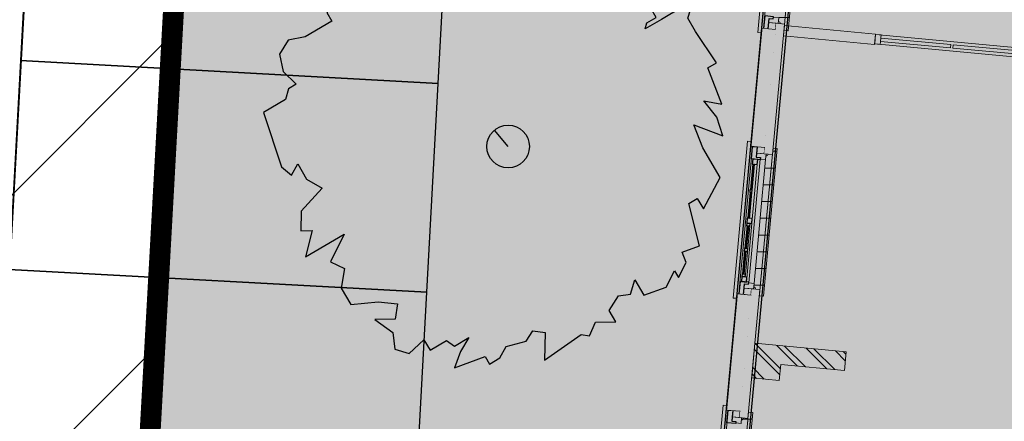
# Model space of a CAD drawing. Extents: x -1000932 to 2054797, y 285738 to 764020.
# Tile 895 of 1056: x 1352547 to 1364316, y 519401 to 524198. Entities that reach past the tile are written whole.
import ezdxf

# ---------------------------------------------------------------- set-up
doc = ezdxf.new("R2010")
doc.units = 0
doc.header["$MEASUREMENT"] = 0
doc.set_wipeout_variables(frame=1)
doc.linetypes.add('DASHED', pattern=[0.75, 0.5, -0.25])
doc.layers.get('0').update_dxf_attribs({"color": 1, "linetype": 'CONTINUOUS'})
for name, color, linetype in [('--schets pp', 1, 'CONTINUOUS'), ('-boom beschermd', 82, 'CONTINUOUS'), ('A-0210-WAND-BU', 7, 'CONTINUOUS'), ('A-0220-WAND-BI', 1, 'CONTINUOUS'), ('A-0310-KOZ-BU', 7, 'CONTINUOUS'), ('A-0900-TERREIN', 14, 'CONTINUOUS')]:
    doc.layers.add(name, color=color, linetype=linetype)
doc.layers.add('V00', color=7, linetype='CONTINUOUS', lineweight=0)
pattern_1 = [(360, (1325089.03, 597225.78), (5e-14, 200), [])]
pattern_2 = [(315, (1325089.03, 597225.78), (159.09903, 159.09903), []), (315, (1325174.03, 597225.78), (159.09903, 159.09903), [])]

# ---------------------------------------------------------------- blocks, each defined once
blk = doc.blocks.new('eigendomssituatie')
at = {"layer": '--schets pp', "linetype": 'Continuous', "transparency": 33554495}
h = blk.add_hatch(color=140, dxfattribs=at)
h.dxf.hatch_style = 1
h.paths.add_polyline_path([(9221, 16017), (-3884, 17237), (-5436, 504), (0, 0), (-2500, -26949), (-6847, -26546), (-6943, -27582), (-9442, -27350), (-9346, -26314), (-13692, -25911), (-13542, -23750), (-24868, -22700), (-35971, -21670), (-39085, -21481), (-35919, 15171), (-35449, 20057), (-40996, 20385), (-45060, -52868), (-5988, -60874), (-5392, -55500), (3604, -48873)])
at = {"layer": '--schets pp', "color": 140, "linetype": 'Continuous', "const_width": 250}
blk.add_lwpolyline([(9221, 16017), (-3884, 17237), (-5436, 504), (0, 0), (-2500, -26949), (-6847, -26546), (-6943, -27582), (-9442, -27350), (-9346, -26314), (-13692, -25911), (-13542, -23750), (-24868, -22700), (-35971, -21670), (-39085, -21481), (-35919, 15171), (-35449, 20057), (-40996, 20385), (-45060, -52868), (-5988, -60874), (-5392, -55500), (3604, -48873)], close=True, dxfattribs=at)
blk = doc.blocks.new('nieuwe bomen')
at = {"layer": '-boom beschermd', "linetype": 'Continuous', "true_color": 0xd5bf15, "transparency": 33554559}
h = blk.add_hatch(color=52, dxfattribs=at)
h.dxf.hatch_style = 1
h.paths.add_polyline_path([(2240, 1375), (2147, 1534), (2182, 1631), (2096, 1673), (1935, 1578), (1832, 1518), (1639, 1404), (1658, 1477), (1771, 1543), (1651, 1748), (1732, 1872), (1778, 1792), (1894, 1860), (1934, 1975), (1847, 2123), (1767, 2076), (1667, 2247), (1380, 2445), (1306, 2570), (1170, 2490), (845, 2651), (741, 2825), (644, 2655), (427, 2905), (408, 2829), (480, 2706), (657, 2556), (476, 2369), (368, 2533), (121, 2587), (98, 2757), (-38, 2677), (-250, 2828), (-308, 2997), (-355, 3077), (-947, 2730), (-907, 2662), (-793, 2728), (-776, 2570), (-928, 2542), (-1029, 2345), (-1518, 2134), (-1512, 2229), (-1342, 2330), (-1441, 2394), (-1315, 2467), (-1441, 2577), (-1600, 2484), (-1674, 2609), (-1865, 2358), (-1898, 2178), (-2014, 2098), (-1925, 2040), (-2095, 1940), (-2097, 1829), (-1958, 1911), (-2167, 1602), (-2107, 1499), (-2426, 1312), (-2630, 1269), (-2731, 1102), (-2688, 898), (-2535, 743), (-2626, 690), (-2661, 562), (-2923, 408), (-2709, -243), (-2589, -343), (-2515, -208), (-2408, -390), (-2221, -499), (-2475, -771), (-2478, -1007), (-2342, -1003), (-2423, -1319), (-1960, -1046), (-2121, -1378), (-1955, -1459), (-1996, -1691), (-1879, -1889), (-1552, -1855), (-1320, -1878), (-1349, -2063), (-1591, -2068), (-1379, -2221), (-1354, -2421), (-1184, -2474), (-1006, -2308), (-933, -2434), (-738, -2319), (-639, -2383), (-468, -2283), (-569, -2450), (-639, -2644), (-275, -2507), (-222, -2598), (-97, -2524), (-23, -2389), (215, -2326), (296, -2202), (445, -2222), (436, -2552), (872, -2246), (974, -2263), (1046, -2098), (1288, -2094), (1208, -1957), (1320, -1784), (1463, -1762), (1516, -1593), (1623, -1775), (1889, -1680), (1988, -1484), (2035, -1564), (2129, -1386), (2079, -1262), (2287, -1186), (2159, -680), (2261, -620), (2335, -745), (2534, -370), (2326, -17), (2219, 260), (2568, 128), (2496, 351), (2341, 547), (2554, 504), (2388, 941), (2490, 1001)])
at = {"layer": '-boom beschermd', "color": 52, "linetype": 'Continuous', "true_color": 0xd5bf15}
blk.add_lwpolyline([(2240, 1375), (2147, 1534), (2182, 1631), (2096, 1673), (1935, 1578), (1832, 1518), (1639, 1404), (1658, 1477), (1771, 1543), (1651, 1748), (1732, 1872), (1778, 1792), (1894, 1860), (1934, 1975), (1847, 2123), (1767, 2076), (1667, 2247), (1380, 2445), (1306, 2570), (1170, 2490), (845, 2651), (741, 2825), (644, 2655), (427, 2905), (408, 2829), (480, 2706), (657, 2556), (476, 2369), (368, 2533), (121, 2587), (98, 2757), (-38, 2677), (-250, 2828), (-308, 2997), (-355, 3077), (-947, 2730), (-907, 2662), (-793, 2728), (-776, 2570), (-928, 2542), (-1029, 2345), (-1518, 2134), (-1512, 2229), (-1342, 2330), (-1441, 2394), (-1315, 2467), (-1441, 2577), (-1600, 2484), (-1674, 2609), (-1865, 2358), (-1898, 2178), (-2014, 2098), (-1925, 2040), (-2095, 1940), (-2097, 1829), (-1958, 1911), (-2167, 1602), (-2107, 1499), (-2426, 1312), (-2630, 1269), (-2731, 1102), (-2688, 898), (-2535, 743), (-2626, 690), (-2661, 562), (-2923, 408), (-2709, -243), (-2589, -343), (-2515, -208), (-2408, -390), (-2221, -499), (-2475, -771), (-2478, -1007), (-2342, -1003), (-2423, -1319), (-1960, -1046), (-2121, -1378), (-1955, -1459), (-1996, -1691), (-1879, -1889), (-1552, -1855), (-1320, -1878), (-1349, -2063), (-1591, -2068), (-1379, -2221), (-1354, -2421), (-1184, -2474), (-1006, -2308), (-933, -2434), (-738, -2319), (-639, -2383), (-468, -2283), (-569, -2450), (-639, -2644), (-275, -2507), (-222, -2598), (-97, -2524), (-23, -2389), (215, -2326), (296, -2202), (445, -2222), (436, -2552), (872, -2246), (974, -2263), (1046, -2098), (1288, -2094), (1208, -1957), (1320, -1784), (1463, -1762), (1516, -1593), (1623, -1775), (1889, -1680), (1988, -1484), (2035, -1564), (2129, -1386), (2079, -1262), (2287, -1186), (2159, -680), (2261, -620), (2335, -745), (2534, -370), (2326, -17), (2219, 260), (2568, 128), (2496, 351), (2341, 547), (2554, 504), (2388, 941), (2490, 1001)], close=True, dxfattribs=at)
blk.add_lwpolyline([(0, 0), (-163, 196)], dxfattribs=at)
blk.add_circle((0, 0), 255, dxfattribs=at)

msp = doc.modelspace()

# ---------------------------------------------------------------- hatches: boundary and pattern name
at = {"linetype": 'Continuous', "lineweight": 13}
msp.add_hatch(color=7, dxfattribs=at).paths.add_polyline_path([(1362426.056, 520230.78), (1362405.271, 520006.749), (1361643.54, 520077.421), (1361625.989, 519888.234), (1361297.399, 519918.718), (1361335.735, 520331.937)], flags=0)
h = msp.add_hatch(dxfattribs=at)
h.set_pattern_fill('^MB0B200', angle=-90, style=0, pattern_type=0)
h.set_pattern_definition(pattern_2)
h.paths.add_polyline_path([(1362426.056, 520230.78), (1362405.271, 520006.749), (1361643.54, 520077.421), (1361625.989, 519888.234), (1361297.399, 519918.718), (1361335.735, 520331.937)], flags=0)
at = {"layer": 'A-0210-WAND-BU', "linetype": 'Continuous', "lineweight": 5}
for points in [[(1361544.982, 522587.249), (1361445.407, 522596.499), (1361589.985, 524154.796), (1361689.556, 524145.562)], [(1361544.982, 522587.249), (1361445.407, 522596.499), (1361589.985, 524154.796), (1361689.556, 524145.562)], [(1361252.599, 519435.796), (1361153.028, 519445.03), (1361295.755, 520983.421), (1361395.325, 520974.187)], [(1361252.599, 519435.796), (1361153.028, 519445.03), (1361295.755, 520983.421), (1361395.325, 520974.187)]]:
    msp.add_hatch(color=7, dxfattribs=at).paths.add_polyline_path(points, flags=0)
at = {"layer": 'A-0210-WAND-BU', "linetype": 'Continuous', "lineweight": 13}
for points in [[(1361544.982, 522587.249), (1361445.407, 522596.499), (1361589.985, 524154.796), (1361689.556, 524145.562)], [(1361544.982, 522587.249), (1361445.407, 522596.499), (1361589.985, 524154.796), (1361689.556, 524145.562)], [(1361252.599, 519435.796), (1361153.028, 519445.03), (1361295.755, 520983.421), (1361395.325, 520974.187)], [(1361252.599, 519435.796), (1361153.028, 519445.03), (1361295.755, 520983.421), (1361395.325, 520974.187)]]:
    msp.add_hatch(color=7, dxfattribs=at).paths.add_polyline_path(points, flags=0)
h = msp.add_hatch(dxfattribs=at)
h.set_pattern_fill('^MB0B200', angle=-90, style=0, pattern_type=0)
h.set_pattern_definition(pattern_2)
h.paths.add_polyline_path([(1361544.982, 522587.249), (1361445.407, 522596.499), (1361589.985, 524154.796), (1361689.556, 524145.562)], flags=0)
h = msp.add_hatch(dxfattribs=at)
h.set_pattern_fill('^MB0B200', angle=-90, style=0, pattern_type=0)
h.set_pattern_definition(pattern_2)
h.paths.add_polyline_path([(1361544.982, 522587.249), (1361445.407, 522596.499), (1361589.985, 524154.796), (1361689.556, 524145.562)], flags=0)
h = msp.add_hatch(dxfattribs=at)
h.set_pattern_fill('^MB0B200', angle=-90, style=0, pattern_type=0)
h.set_pattern_definition(pattern_2)
h.paths.add_polyline_path([(1361252.599, 519435.796), (1361153.028, 519445.03), (1361295.755, 520983.421), (1361395.325, 520974.187)], flags=0)
h = msp.add_hatch(dxfattribs=at)
h.set_pattern_fill('^MB0B200', angle=-90, style=0, pattern_type=0)
h.set_pattern_definition(pattern_2)
h.paths.add_polyline_path([(1361252.599, 519435.796), (1361153.028, 519445.03), (1361295.755, 520983.421), (1361395.325, 520974.187)], flags=0)
at = {"layer": 'A-0310-KOZ-BU', "linetype": 'Continuous', "lineweight": 5}
h = msp.add_hatch(dxfattribs=at)
h.set_pattern_fill('@AVB20', angle=-90, style=0, pattern_type=0)
h.set_pattern_definition(pattern_1)
h.paths.add_polyline_path([(1361846.142, 525833.312), (1361838.29, 525748.671), (1361763.61, 525755.593), (1361614.864, 524152.343), (1361689.544, 524145.421), (1361682.63, 524070.874), (1361732.415, 524066.265), (1361895.927, 525828.687)], flags=0)
h = msp.add_hatch(dxfattribs=at)
h.set_pattern_fill('@AVB20', angle=-90, style=0, pattern_type=0)
h.set_pattern_definition(pattern_1)
h.paths.add_polyline_path([(1361551.907, 522661.937), (1361544.056, 522577.296), (1361469.376, 522584.234), (1361320.634, 520980.968), (1361395.314, 520974.046), (1361388.396, 520899.499), (1361438.185, 520894.89), (1361601.696, 522657.312)], flags=0)
h = msp.add_hatch(dxfattribs=at)
h.set_pattern_fill('@AVB20', angle=-90, style=0, pattern_type=0)
h.set_pattern_definition(pattern_1)
h.paths.add_polyline_path([(1361259.528, 519510.468), (1361251.677, 519425.827), (1361176.997, 519432.765), (1361028.251, 517829.515), (1361102.931, 517822.577), (1361096.017, 517748.03), (1361145.802, 517743.421), (1361309.314, 519505.843)], flags=0)

# ---------------------------------------------------------------- linework, layer by layer
at = {"layer": '--schets pp', "ltscale": 200}
for points in [[(1352555.893, 523708.992), (1357548.516, 523437.491), (1357684.267, 525933.803), (1352691.643, 526205.304)], [(1352420.142, 521212.68), (1357412.766, 520941.179), (1357548.516, 523437.491), (1352555.893, 523708.992)], [(1352284.392, 518716.369), (1357277.015, 518444.868), (1357412.766, 520941.179), (1352420.142, 521212.68)]]:
    msp.add_lwpolyline(points, close=True, dxfattribs=at)
at = {"linetype": 'Continuous'}
msp.add_lwpolyline([(1370029.448, 535124.573), (1369780.26, 532438.609), (1369650.607, 532449.695), (1369624.827, 532171.825), (1363583.106, 532702.224), (1362801.466, 532774.74), (1362820.265, 532977.386), (1362242.752, 533030.987), (1359493.723, 503414.779), (1369458.556, 502450.093), (1370283.015, 502373.598), (1370276.548, 502303.905), (1370129.235, 502317.512), (1370099.678, 501998.947), (1379036.241, 501169.84)], dxfattribs=at)
at = {"color": 7, "linetype": 'Continuous', "lineweight": 13}
msp.add_lwpolyline([(1364609.876, 523851.53), (1362777.743, 524021.499), (1362767.212, 523907.999), (1364599.345, 523738.015)], close=True, dxfattribs=at)
at = {"color": 7, "linetype": 'Continuous', "lineweight": 18}
for points in [[(1362833.927, 523901.812), (1362767.212, 523907.999), (1362777.743, 524021.499), (1362844.458, 524015.312)], [(1362837.345, 523938.64), (1362841.04, 523978.484), (1363676.95, 523900.921), (1363673.255, 523861.093)], [(1364539.743, 523820.874), (1363703.833, 523898.437), (1363700.138, 523858.593), (1364536.048, 523781.046)], [(1361335.735, 520331.937), (1361297.399, 519918.718), (1361625.989, 519888.234), (1361643.54, 520077.421), (1362405.271, 520006.749), (1362426.056, 520230.78)]]:
    msp.add_lwpolyline(points, close=True, dxfattribs=at)
at = {"layer": 'A-0210-WAND-BU', "color": 7, "linetype": 'Continuous', "lineweight": 18}
for points in [[(1361544.982, 522587.249), (1361445.407, 522596.499), (1361589.985, 524154.796), (1361689.556, 524145.562)], [(1361544.982, 522587.249), (1361445.407, 522596.499), (1361589.985, 524154.796), (1361689.556, 524145.562)], [(1361544.982, 522587.249), (1361445.407, 522596.499), (1361589.985, 524154.796), (1361689.556, 524145.562)], [(1361544.982, 522587.249), (1361445.407, 522596.499), (1361589.985, 524154.796), (1361689.556, 524145.562)], [(1361252.599, 519435.796), (1361153.028, 519445.03), (1361295.755, 520983.421), (1361395.325, 520974.187)], [(1361252.599, 519435.796), (1361153.028, 519445.03), (1361295.755, 520983.421), (1361395.325, 520974.187)], [(1361252.599, 519435.796), (1361153.028, 519445.03), (1361295.755, 520983.421), (1361395.325, 520974.187)], [(1361252.599, 519435.796), (1361153.028, 519445.03), (1361295.755, 520983.421), (1361395.325, 520974.187)]]:
    msp.add_lwpolyline(points, close=True, dxfattribs=at)
at = {"layer": 'A-0220-WAND-BI', "color": 7, "linetype": 'Continuous', "lineweight": 18}
msp.add_lwpolyline([(1362778.251, 524026.984), (1362766.704, 523902.515), (1361676.388, 524003.671), (1361687.935, 524128.14)], close=True, dxfattribs=at)
at = {"layer": 'A-0310-KOZ-BU', "color": 7, "linetype": 'Continuous', "lineweight": 18}
for points in [[(1361542.548, 525916.702), (1361368.872, 524044.749), (1361408.704, 524041.062), (1361413.782, 524095.812), (1361438.677, 524093.515), (1361602.189, 525855.937), (1361577.294, 525858.249), (1361582.376, 525913.015)], [(1361500.462, 524163.093), (1361613.974, 524152.562), (1361620.165, 524219.28), (1361556.439, 524225.187), (1361554.868, 524208.265), (1361505.083, 524212.89)], [(1361589.985, 524154.796), (1361583.013, 524080.124), (1361493.485, 524088.421), (1361500.462, 524163.093)], [(1361248.317, 522745.343), (1361074.642, 520873.374), (1361114.47, 520869.687), (1361119.552, 520924.452), (1361144.446, 520922.14), (1361307.958, 522684.562), (1361283.064, 522686.874), (1361288.146, 522741.64)], [(1361445.407, 522596.499), (1361452.29, 522671.171), (1361362.771, 522679.499), (1361355.888, 522604.796)], [(1361355.888, 522604.796), (1361469.399, 522594.265), (1361463.208, 522527.562), (1361399.482, 522533.468), (1361401.052, 522550.39), (1361351.267, 522555.015)], [(1361206.232, 520991.734), (1361319.743, 520981.202), (1361325.935, 521047.905), (1361262.208, 521053.827), (1361260.638, 521036.89), (1361210.849, 521041.515)], [(1361295.755, 520983.421), (1361288.778, 520908.749), (1361199.255, 520917.046), (1361206.232, 520991.734)], [(1360955.935, 519593.874), (1360782.263, 517721.905), (1360822.091, 517718.218), (1360827.169, 517772.984), (1360852.064, 517770.671), (1361015.575, 519533.109), (1360990.681, 519535.405), (1360995.763, 519590.171)], [(1361153.028, 519445.03), (1361159.907, 519519.702), (1361070.388, 519528.03), (1361063.505, 519453.327)], [(1361063.505, 519453.327), (1361177.017, 519442.796), (1361170.829, 519376.093), (1361107.103, 519381.999), (1361108.673, 519398.921), (1361058.888, 519403.546)]]:
    msp.add_lwpolyline(points, close=True, dxfattribs=at)
at = {"layer": 'A-0310-KOZ-BU', "color": 7, "linetype": 'DASHED', "lineweight": 13}
for points in [[(1361577.294, 525858.249), (1361413.782, 524095.812)], [(1361839.212, 525758.624), (1361689.556, 524145.562)], [(1361283.064, 522686.874), (1361119.552, 520924.452)], [(1361544.982, 522587.249), (1361395.325, 520974.187)], [(1360990.681, 519535.405), (1360827.169, 517772.984)], [(1361252.599, 519435.796), (1361102.946, 517822.718)]]:
    msp.add_lwpolyline(points, dxfattribs=at)
at = {"layer": 'A-0310-KOZ-BU', "color": 7, "linetype": 'Continuous', "lineweight": 13}
for points in [[(1361763.63, 525765.64), (1361839.212, 525758.624), (1361846.142, 525833.312), (1361895.927, 525828.687), (1361732.415, 524066.265), (1361682.63, 524070.874), (1361689.556, 524145.562), (1361613.849, 524152.296)], [(1361469.399, 522594.265), (1361544.982, 522587.249), (1361551.907, 522661.937), (1361601.696, 522657.312), (1361438.185, 520894.89), (1361388.396, 520899.499), (1361395.325, 520974.187), (1361319.618, 520980.921)], [(1361364.232, 522468.452), (1361233.978, 521064.468)], [(1361399.482, 522533.468), (1361262.208, 521053.827)], [(1361313.45, 522473.155), (1361284.814, 522164.484)], [(1361323.407, 522472.234), (1361294.771, 522163.562)], [(1361463.208, 522527.562), (1361325.935, 521047.905)], [(1361282.04, 522134.609), (1361253.403, 521825.937)], [(1361291.997, 522133.687), (1361263.36, 521825.015)], [(1361245.091, 521736.327), (1361219.685, 521462.499)], [(1361275.958, 521733.452), (1361222.376, 521155.937)], [(1361255.048, 521735.39), (1361229.642, 521461.577)], [(1361216.915, 521432.624), (1361191.509, 521158.796)], [(1361226.872, 521431.702), (1361201.466, 521157.874)], [(1361177.017, 519442.796), (1361252.599, 519435.796), (1361259.528, 519510.468), (1361309.314, 519505.843), (1361145.802, 517743.421), (1361096.017, 517748.03), (1361102.946, 517822.718), (1361027.235, 517829.452)]]:
    msp.add_lwpolyline(points, dxfattribs=at)
at = {"layer": 'A-0310-KOZ-BU', "color": 7, "linetype": 'Continuous', "lineweight": 25}
for points in [[(1361554.868, 524208.265), (1361557.177, 524233.155), (1361452.532, 524242.874), (1361438.677, 524093.515), (1361493.485, 524088.421), (1361505.083, 524212.89)], [(1361401.052, 522550.39), (1361398.743, 522525.499), (1361294.099, 522535.202), (1361307.958, 522684.562), (1361362.771, 522679.499), (1361351.267, 522555.015)], [(1361310.032, 522533.734), (1361304.489, 522473.984), (1361364.232, 522468.452), (1361369.774, 522528.187)], [(1361275.853, 522165.312), (1361273.079, 522135.437), (1361297.974, 522133.14), (1361300.743, 522162.999)], [(1361238.899, 521767.03), (1361236.126, 521737.155), (1361275.958, 521733.452), (1361278.728, 521763.327)], [(1361244.442, 521826.765), (1361238.899, 521767.03), (1361298.642, 521761.484), (1361304.185, 521821.218)], [(1361210.724, 521463.327), (1361207.95, 521433.452), (1361247.782, 521429.765), (1361250.552, 521459.64)], [(1361182.548, 521159.64), (1361179.774, 521129.765), (1361219.607, 521126.062), (1361222.376, 521155.937)], [(1361260.638, 521036.89), (1361262.946, 521061.78), (1361158.302, 521071.499), (1361144.446, 520922.14), (1361199.255, 520917.046), (1361210.849, 521041.515)], [(1361179.774, 521129.765), (1361174.235, 521070.015), (1361233.978, 521064.468), (1361239.521, 521124.218)], [(1361108.673, 519398.921), (1361106.364, 519374.03), (1361001.72, 519383.749), (1361015.575, 519533.109), (1361070.388, 519528.03), (1361058.888, 519403.546)]]:
    msp.add_lwpolyline(points, close=True, dxfattribs=at)
at = {"layer": 'A-0310-KOZ-BU', "color": 7, "linetype": 'Continuous', "lineweight": 18}
for points in [[(1361616.185, 524176.374, -0.409592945), (1361637.966, 524150.343)], [(1361467.189, 522570.452, 0.409592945), (1361493.388, 522592.046)], [(1361321.954, 521005.015, -0.409592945), (1361343.735, 520978.968)], [(1361174.81, 519418.984, 0.409592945), (1361201.009, 519440.577)]]:
    msp.add_lwpolyline(points, format="xyb", dxfattribs=at)
at = {"layer": 'A-0310-KOZ-BU', "color": 7, "linetype": 'Continuous', "lineweight": 13}
for points in [[(1361329.38, 522471.671), (1361300.743, 522162.999), (1361280.829, 522164.859), (1361309.466, 522473.53)], [(1361297.974, 522133.14), (1361269.333, 521824.452), (1361249.419, 521826.312), (1361278.06, 522134.984)], [(1361261.021, 521734.843), (1361235.618, 521461.015), (1361215.7, 521462.874), (1361241.107, 521736.687)], [(1361232.845, 521431.14), (1361207.442, 521157.327), (1361187.524, 521159.171), (1361212.931, 521432.999)]]:
    msp.add_lwpolyline(points, close=True, dxfattribs=at)
at = {"layer": 'A-0900-TERREIN', "color": 14, "linetype": 'Continuous', "lineweight": 13}
for points in [[(1383595.032, 591361.78), (1362758.032, 583958.78, 0.325245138), (1355655.034, 574135.78), (1354955.032, 560602.78), (1354741.665, 559083.78), (1354609.665, 555824.78), (1354517.032, 554612.78), (1354018.032, 546438.78), (1354018.032, 546438.78), (1353521.032, 540316.78), (1353521.032, 540316.78), (1352963.144, 531197.927), (1357955.768, 530926.426), (1356869.764, 510955.933), (1351877.14, 511227.434), (1350459.032, 487040.78), (1350082.032, 477392.78), (1367540.032, 474405.78), (1382648.032, 472192.78), (1382811.353, 472942.78), (1388958.392, 471481.093), (1391128.423, 470963.905)], [(1383595.032, 591361.78), (1362758.032, 583958.78, 0.325245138), (1355655.034, 574135.78), (1354955.032, 560602.78), (1354697.437, 557017.708), (1354517.032, 554612.78), (1354517.032, 554612.78), (1354018.032, 546438.78), (1353699.245, 543593.936), (1353594.632, 541670.195), (1353521.032, 540316.78), (1353039.032, 532296.78), (1352979.229, 531197.052), (1351716.121, 508265.25), (1351559.032, 505842.78), (1350459.032, 487040.78), (1350082.032, 477392.78), (1367540.032, 474405.78), (1382648.032, 472192.78), (1382811.353, 472942.78), (1388958.392, 471481.093), (1391128.423, 470963.905)]]:
    msp.add_lwpolyline(points, format="xyb", dxfattribs=at)
at = {"layer": 'A-0900-TERREIN', "color": 251, "linetype": 'Continuous', "lineweight": 5}
msp.add_lwpolyline([(1353039.032, 532296.78), (1351559.032, 505842.78)], dxfattribs=at)
at = {"layer": 'V00', "flags": 128}
msp.add_lwpolyline([(1353038.298, 532579.921), (1351570.298, 505584.921)], dxfattribs=at)

# ---------------------------------------------------------------- next in the draw order: wipeouts: each hides what was drawn before it
at = {"color": 7, "linetype": 'Continuous'}
for points in [[(1361544.982, 522587.249), (1361445.407, 522596.499), (1361589.985, 524154.796), (1361689.556, 524145.562)], [(1361252.599, 519435.796), (1361153.028, 519445.03), (1361295.755, 520983.421), (1361395.325, 520974.187)]]:
    msp.add_wipeout(points, dxfattribs=at).dxf.layer = 'A-0210-WAND-BU'

# ---------------------------------------------------------------- next in the draw order: hatches: boundary and pattern name
at = {"layer": 'A-0210-WAND-BU', "linetype": 'Continuous', "lineweight": 5}
for points in [[(1361413.739, 524095.827), (1361513.31, 524086.593), (1361382.587, 522677.64), (1361283.017, 522686.874)], [(1361413.739, 524095.827), (1361513.31, 524086.593), (1361382.587, 522677.64), (1361283.017, 522686.874)], [(1361119.505, 520924.452), (1361219.079, 520915.218), (1361090.208, 519526.171), (1360990.634, 519535.405)], [(1361119.505, 520924.452), (1361219.079, 520915.218), (1361090.208, 519526.171), (1360990.634, 519535.405)]]:
    msp.add_hatch(color=7, dxfattribs=at).paths.add_polyline_path(points, flags=0)
at = {"layer": 'A-0210-WAND-BU', "linetype": 'Continuous', "lineweight": 13}
for points in [[(1361413.739, 524095.827), (1361513.31, 524086.593), (1361382.587, 522677.64), (1361283.017, 522686.874)], [(1361413.739, 524095.827), (1361513.31, 524086.593), (1361382.587, 522677.64), (1361283.017, 522686.874)], [(1361119.505, 520924.452), (1361219.079, 520915.218), (1361090.208, 519526.171), (1360990.634, 519535.405)], [(1361119.505, 520924.452), (1361219.079, 520915.218), (1361090.208, 519526.171), (1360990.634, 519535.405)]]:
    msp.add_hatch(color=7, dxfattribs=at).paths.add_polyline_path(points, flags=0)
h = msp.add_hatch(dxfattribs=at)
h.set_pattern_fill('^MB0B200', angle=-90, style=0, pattern_type=0)
h.set_pattern_definition(pattern_2)
h.paths.add_polyline_path([(1361413.739, 524095.827), (1361513.31, 524086.593), (1361382.587, 522677.64), (1361283.017, 522686.874)], flags=0)
h = msp.add_hatch(dxfattribs=at)
h.set_pattern_fill('^MB0B200', angle=-90, style=0, pattern_type=0)
h.set_pattern_definition(pattern_2)
h.paths.add_polyline_path([(1361413.739, 524095.827), (1361513.31, 524086.593), (1361382.587, 522677.64), (1361283.017, 522686.874)], flags=0)
h = msp.add_hatch(dxfattribs=at)
h.set_pattern_fill('^MB0B200', angle=-90, style=0, pattern_type=0)
h.set_pattern_definition(pattern_2)
h.paths.add_polyline_path([(1361119.505, 520924.452), (1361219.079, 520915.218), (1361090.208, 519526.171), (1360990.634, 519535.405)], flags=0)
h = msp.add_hatch(dxfattribs=at)
h.set_pattern_fill('^MB0B200', angle=-90, style=0, pattern_type=0)
h.set_pattern_definition(pattern_2)
h.paths.add_polyline_path([(1361119.505, 520924.452), (1361219.079, 520915.218), (1361090.208, 519526.171), (1360990.634, 519535.405)], flags=0)

# ---------------------------------------------------------------- next in the draw order: linework, layer by layer
at = {"layer": 'A-0210-WAND-BU', "color": 7, "linetype": 'Continuous', "lineweight": 18}
for points in [[(1361413.739, 524095.827), (1361513.31, 524086.593), (1361382.587, 522677.64), (1361283.017, 522686.874)], [(1361413.739, 524095.827), (1361513.31, 524086.593), (1361382.587, 522677.64), (1361283.017, 522686.874)], [(1361413.739, 524095.827), (1361513.31, 524086.593), (1361382.587, 522677.64), (1361283.017, 522686.874)], [(1361413.739, 524095.827), (1361513.31, 524086.593), (1361382.587, 522677.64), (1361283.017, 522686.874)], [(1361119.505, 520924.452), (1361219.079, 520915.218), (1361090.208, 519526.171), (1360990.634, 519535.405)], [(1361119.505, 520924.452), (1361219.079, 520915.218), (1361090.208, 519526.171), (1360990.634, 519535.405)], [(1361119.505, 520924.452), (1361219.079, 520915.218), (1361090.208, 519526.171), (1360990.634, 519535.405)], [(1361119.505, 520924.452), (1361219.079, 520915.218), (1361090.208, 519526.171), (1360990.634, 519535.405)]]:
    msp.add_lwpolyline(points, close=True, dxfattribs=at)
for points in [[(1361689.556, 524145.562), (1361544.982, 522587.249)], [(1361589.985, 524154.796), (1361689.556, 524145.562)], [(1361544.982, 522587.249), (1361445.407, 522596.499)], [(1361395.325, 520974.187), (1361252.599, 519435.796)], [(1361295.755, 520983.421), (1361395.325, 520974.187)], [(1361252.599, 519435.796), (1361153.028, 519445.03)]]:
    msp.add_lwpolyline(points, dxfattribs=at)

# ---------------------------------------------------------------- next in the draw order: wipeouts: each hides what was drawn before it
at = {"color": 7, "linetype": 'Continuous'}
for points in [[(1361413.739, 524095.827), (1361583.013, 524080.124), (1361452.29, 522671.171), (1361283.017, 522686.874)], [(1361119.505, 520924.452), (1361288.778, 520908.749), (1361159.907, 519519.702), (1360990.634, 519535.405)]]:
    msp.add_wipeout(points, dxfattribs=at).dxf.layer = 'A-0210-WAND-BU'

# ---------------------------------------------------------------- next in the draw order: hatches: boundary and pattern name
at = {"layer": '--schets pp', "linetype": 'Continuous'}
h = msp.add_hatch(dxfattribs=at)
h.set_pattern_fill('ANSI31', color=241, scale=20000)
h.set_pattern_definition([(45, (1056624.2, 0), (-1767.767, 1767.767), [])])
edge = h.paths.add_edge_path()
edge.add_line((1412428.905, 599424.851), (1410735.472, 580081.091))
edge.add_line((1410735.472, 580081.091), (1418225.821, 579453.983))
edge.add_line((1418225.821, 579453.983), (1411354.035, 500066.664))
edge.add_line((1411354.035, 500066.664), (1402241.693, 493354.472))
edge.add_line((1402241.693, 493354.472), (1400998.095, 482143.686))
edge.add_line((1400998.095, 482143.686), (1400511.26, 482209.964))
edge.add_line((1400511.26, 482209.964), (1397378.697, 459200.025))
edge.add_line((1397378.697, 459200.025), (1371546.449, 465342.604))
edge.add_line((1371546.449, 465342.604), (1374864.899, 486994.847))
edge.add_line((1374864.899, 486994.847), (1342649.165, 493299.452))
edge.add_line((1342649.165, 493299.452), (1347219.072, 575452.455))
edge.add_arc((1365855.973, 574415.744), 18665.712, 106.9763879, 176.8161015, ccw=False)
edge.add_line((1360406.003, 592268.101), (1378561.723, 598455.689))
edge.add_arc((1392338.578, 564014.999), 37093.974, 88.4396865, 111.8022388, ccw=False)
edge.add_line((1393348.618, 601095.219), (1394872.404, 600961.82))
edge.add_line((1394872.404, 600961.82), (1412428.905, 599424.851))
edge = h.paths.add_edge_path(flags=16)
edge.add_line((1401594.9, 590335.058), (1399898.151, 570953.43))
edge.add_line((1399898.151, 570953.43), (1407398.264, 570325.504))
edge.add_line((1407398.264, 570325.504), (1401781.368, 505435.484))
edge.add_line((1401781.368, 505435.484), (1392785.423, 498809.03))
edge.add_line((1392785.423, 498809.03), (1392189.306, 493435.155))
edge.add_line((1392189.306, 493435.155), (1391951.613, 493467.515))
edge.add_line((1391951.613, 493467.515), (1388958.392, 471481.093))
edge.add_line((1388958.392, 471481.093), (1382827.439, 472938.955))
edge.add_line((1382827.439, 472938.955), (1386203.274, 494965.624))
edge.add_line((1386203.274, 494965.624), (1353117.485, 501440.499))
edge.add_line((1353117.485, 501440.499), (1357203.637, 574897.046))
edge.add_arc((1365855.973, 574415.744), 8665.712, 106.1143616, 176.8161015, ccw=False)
edge.add_line((1363450.757, 582740.977), (1382053.36, 589080.866))
edge.add_arc((1392338.578, 564014.999), 27093.974, 89.0254668, 112.3096958, ccw=False)
edge.add_line((1392799.392, 591105.053), (1394000.298, 590999.921))
edge.add_line((1394000.298, 590999.921), (1401594.9, 590335.058))

# ---------------------------------------------------------------- next in the draw order: linework, layer by layer
at = {"layer": '--schets pp', "color": 241, "linetype": 'Continuous', "const_width": 100}
msp.add_lwpolyline([(1401594.9, 590335.058), (1399898.151, 570953.43), (1407398.264, 570325.504), (1401781.368, 505435.484), (1392785.423, 498809.03), (1392189.306, 493435.155), (1391951.613, 493467.515), (1388958.392, 471481.093), (1382827.439, 472938.955), (1386203.274, 494965.624), (1353117.485, 501440.499), (1357203.637, 574897.046, -0.318668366), (1363450.757, 582740.977), (1382053.36, 589080.866, -0.10194762), (1392799.392, 591105.053), (1394000.298, 590999.921)], format="xyb", close=True, dxfattribs=at)
at = {"color": 4, "linetype": 'Continuous'}
for points in [[(1365430.304, 544339.712), (1363309.411, 544528.077), (1360144.279, 510412.586), (1360134.395, 510306.053), (1363504.938, 509993.339), (1363488.68, 509818.087), (1371190.613, 509103.653), (1371266.858, 509935.05), (1371297.614, 509932.196), (1372365.379, 520975.781), (1373318.285, 520887.363), (1373507.204, 522923.624), (1372511.478, 523016.015), (1373308.715, 531609.106), (1369953.11, 531920.427), (1370817.798, 541240.402), (1365181.997, 541763.265)], [(1365102.691, 544067.628), (1363580.523, 544202.818), (1360443.644, 510391.852), (1363814.184, 510079.137), (1363812.332, 510059.165), (1370916.515, 509400.179), (1370995.538, 510261.51), (1371005.2, 510260.611), (1372056.8, 521129.95), (1373205.367, 521023.382), (1373371.188, 522810.71), (1372201.212, 522919.266), (1372961.026, 531109.097), (1369605.42, 531420.419), (1370491.366, 540969.399), (1364854.499, 541492.36)]]:
    msp.add_lwpolyline(points, close=True, dxfattribs=at)
at = {"linetype": 'Continuous'}
msp.add_lwpolyline([(1370029.448, 535124.573), (1369780.26, 532438.609), (1369650.607, 532449.695), (1369624.827, 532171.825), (1363583.106, 532702.224), (1362801.466, 532774.74), (1362820.265, 532977.386), (1362242.752, 533030.987), (1359493.723, 503414.779), (1369458.556, 502450.093), (1370283.015, 502373.598), (1370276.548, 502303.905), (1370129.235, 502317.512), (1370099.678, 501998.947), (1379036.241, 501169.84)], dxfattribs=at)
at = {"layer": 'A-0210-WAND-BU', "color": 7, "linetype": 'Continuous', "lineweight": 18}
for points in [[(1361283.017, 522686.874), (1361413.739, 524095.827)], [(1361413.739, 524095.827), (1361583.013, 524080.124)], [(1361452.29, 522671.171), (1361283.017, 522686.874)], [(1360990.634, 519535.405), (1361119.505, 520924.452)], [(1361119.505, 520924.452), (1361288.778, 520908.749)], [(1361159.907, 519519.702), (1360990.634, 519535.405)]]:
    msp.add_lwpolyline(points, dxfattribs=at)

# ---------------------------------------------------------------- next in the draw order: block references
at = {"layer": '--schets pp', "linetype": 'Continuous'}
for name, p in [('eigendomssituatie', (1398177.036, 554308.852)), ('nieuwe bomen', (1358385.126, 522682.958))]:
    msp.add_blockref(name, p, dxfattribs=at)

doc.saveas('drawing.dxf')
